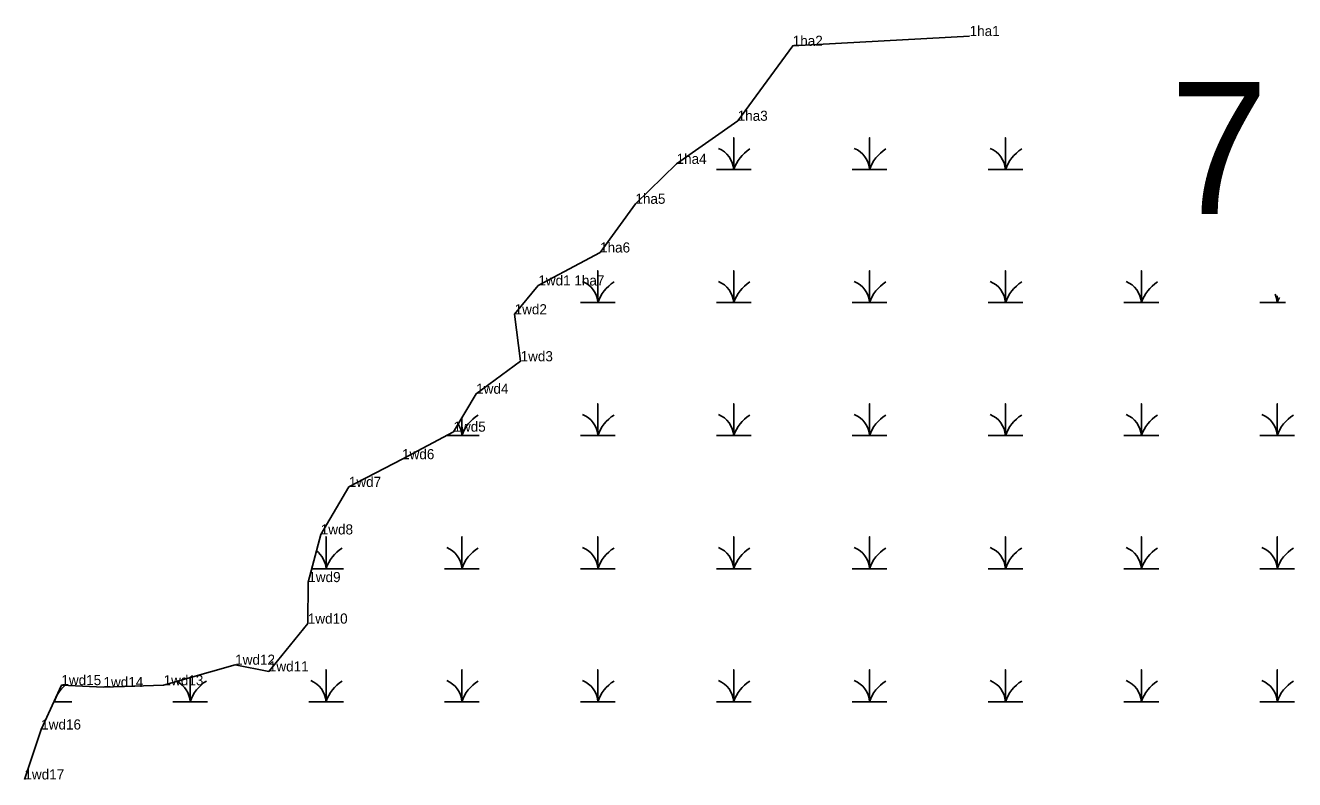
# Model space of a CAD drawing. Extents: x 2072529 to 2268796, y 436423 to 470406.
# Drawn here: x 2076164 to 2076792, y 467291 to 467665 of the extents above; entities that cross this region are included whole.
import ezdxf

# ---------------------------------------------------------------- set-up
doc = ezdxf.new("R2010")
doc.units = 0
for name, color, linetype in [('Default', 7, 'Continuous'), ('Exist Environmental Wetland Boundary', 7, 'Continuous'), ('Exist Environmental Wetland Boundary Cogo Comment', 7, 'Continuous'), ('Exist Hydro Swamp or Marsh', 7, 'Continuous'), ('Old_Level_20', 7, 'Continuous')]:
    doc.layers.add(name, color=color, linetype=linetype)

msp = doc.modelspace()

# ---------------------------------------------------------------- linework, layer by layer
at = {"layer": 'Exist Environmental Wetland Boundary'}
msp.add_lwpolyline([(2076163.46, 467291.5), (2076171.77, 467316.2), (2076181.75, 467338.15), (2076202.59, 467337.19), (2076232.34, 467338.07), (2076267.78, 467348.26), (2076284.44, 467344.92), (2076303.72, 467368.6), (2076303.96, 467389.13), (2076310.13, 467412.7), (2076324.03, 467436.21), (2076350.37, 467449.92), (2076375.8, 467463.53), (2076387.04, 467482.3), (2076409.04, 467498.37), (2076406.07, 467521.6), (2076417.81, 467535.86), (2076448.36, 467552.18), (2076465.85, 467576.27), (2076486.23, 467596.02), (2076516.47, 467617.33), (2076543.72, 467654.42), (2076631.28, 467659.26)], dxfattribs=at)
at = {"layer": 'Exist Hydro Swamp or Marsh'}
for points in [[(2076505.91, 467593.17), (2076514.51, 467593.17), (2076514.51, 467608.96), (2076514.51, 467593.17), (2076523.11, 467593.17)], [(2076573.16, 467593.17), (2076581.76, 467593.17), (2076581.76, 467608.96), (2076581.76, 467593.17), (2076590.36, 467593.17)], [(2076640.41, 467593.17), (2076649.01, 467593.17), (2076649.01, 467608.96), (2076649.01, 467593.17), (2076657.61, 467593.17)], [(2076438.66, 467527.37), (2076447.26, 467527.37), (2076447.26, 467543.16), (2076447.26, 467527.37), (2076455.86, 467527.37)], [(2076505.91, 467527.37), (2076514.51, 467527.37), (2076514.51, 467543.16), (2076514.51, 467527.37), (2076523.11, 467527.37)], [(2076573.16, 467527.37), (2076581.76, 467527.37), (2076581.76, 467543.16), (2076581.76, 467527.37), (2076590.36, 467527.37)], [(2076640.41, 467527.37), (2076649.01, 467527.37), (2076649.01, 467543.16), (2076649.01, 467527.37), (2076657.61, 467527.37)], [(2076707.66, 467527.37), (2076716.26, 467527.37), (2076716.26, 467543.16), (2076716.26, 467527.37), (2076724.86, 467527.37)], [(2076774.91, 467527.37), (2076783.51, 467527.37), (2076783.51, 467530.74)], [(2076783.51, 467530.74), (2076783.51, 467527.37), (2076787.65, 467527.37)], [(2076438.66, 467461.57), (2076447.26, 467461.57), (2076447.26, 467477.36), (2076447.26, 467461.57), (2076455.86, 467461.57)], [(2076505.91, 467461.57), (2076514.51, 467461.57), (2076514.51, 467477.36), (2076514.51, 467461.57), (2076523.11, 467461.57)], [(2076573.16, 467461.57), (2076581.76, 467461.57), (2076581.76, 467477.36), (2076581.76, 467461.57), (2076590.36, 467461.57)], [(2076640.41, 467461.57), (2076649.01, 467461.57), (2076649.01, 467477.36), (2076649.01, 467461.57), (2076657.61, 467461.57)], [(2076707.66, 467461.57), (2076716.26, 467461.57), (2076716.26, 467477.36), (2076716.26, 467461.57), (2076724.86, 467461.57)], [(2076774.91, 467461.57), (2076783.51, 467461.57), (2076783.51, 467477.36), (2076783.51, 467461.57), (2076792.11, 467461.57)], [(2076372.14, 467461.57), (2076380.01, 467461.57), (2076380.01, 467470.57)], [(2076380.01, 467470.57), (2076380.01, 467461.57), (2076388.61, 467461.57)], [(2076305.7, 467395.77), (2076312.76, 467395.77), (2076312.76, 467411.56), (2076312.76, 467395.77), (2076321.36, 467395.77)], [(2076371.41, 467395.77), (2076380.01, 467395.77), (2076380.01, 467411.56), (2076380.01, 467395.77), (2076388.61, 467395.77)], [(2076438.66, 467395.77), (2076447.26, 467395.77), (2076447.26, 467411.56), (2076447.26, 467395.77), (2076455.86, 467395.77)], [(2076505.91, 467395.77), (2076514.51, 467395.77), (2076514.51, 467411.56), (2076514.51, 467395.77), (2076523.11, 467395.77)], [(2076573.16, 467395.77), (2076581.76, 467395.77), (2076581.76, 467411.56), (2076581.76, 467395.77), (2076590.36, 467395.77)], [(2076640.41, 467395.77), (2076649.01, 467395.77), (2076649.01, 467411.56), (2076649.01, 467395.77), (2076657.61, 467395.77)], [(2076707.66, 467395.77), (2076716.26, 467395.77), (2076716.26, 467411.56), (2076716.26, 467395.77), (2076724.86, 467395.77)], [(2076774.91, 467395.77), (2076783.51, 467395.77), (2076783.51, 467411.56), (2076783.51, 467395.77), (2076792.11, 467395.77)], [(2076236.91, 467329.97), (2076245.51, 467329.97), (2076245.51, 467341.85)], [(2076245.51, 467341.85), (2076245.51, 467329.97), (2076254.11, 467329.97)], [(2076304.16, 467329.97), (2076312.76, 467329.97), (2076312.76, 467345.76), (2076312.76, 467329.97), (2076321.36, 467329.97)], [(2076371.41, 467329.97), (2076380.01, 467329.97), (2076380.01, 467345.76), (2076380.01, 467329.97), (2076388.61, 467329.97)], [(2076438.66, 467329.97), (2076447.26, 467329.97), (2076447.26, 467345.76), (2076447.26, 467329.97), (2076455.86, 467329.97)], [(2076505.91, 467329.97), (2076514.51, 467329.97), (2076514.51, 467345.76), (2076514.51, 467329.97), (2076523.11, 467329.97)], [(2076573.16, 467329.97), (2076581.76, 467329.97), (2076581.76, 467345.76), (2076581.76, 467329.97), (2076590.36, 467329.97)], [(2076640.41, 467329.97), (2076649.01, 467329.97), (2076649.01, 467345.76), (2076649.01, 467329.97), (2076657.61, 467329.97)], [(2076707.66, 467329.97), (2076716.26, 467329.97), (2076716.26, 467345.76), (2076716.26, 467329.97), (2076724.86, 467329.97)], [(2076774.91, 467329.97), (2076783.51, 467329.97), (2076783.51, 467345.76), (2076783.51, 467329.97), (2076792.11, 467329.97)], [(2076178.03, 467329.97), (2076178.26, 467329.97), (2076178.26, 467330.49)], [(2076178.26, 467330.49), (2076178.26, 467329.97), (2076186.86, 467329.97)]]:
    msp.add_lwpolyline(points, dxfattribs=at)
for centre, radius, start, end in [((2076502.25, 467592.29), 12.3, 4.14034, 67.53497), ((2076532.76, 467587.11), 19.22, 122.12745, 161.62219), ((2076569.5, 467592.29), 12.3, 4.14034, 67.53497), ((2076600.01, 467587.11), 19.22, 122.12745, 161.62219), ((2076636.75, 467592.29), 12.3, 4.14034, 67.53497), ((2076667.26, 467587.11), 19.22, 122.12745, 161.62219), ((2076435, 467526.49), 12.3, 4.14034, 67.53497), ((2076465.51, 467521.31), 19.22, 122.12745, 161.62219), ((2076502.25, 467526.49), 12.3, 4.14034, 67.53497), ((2076532.76, 467521.31), 19.22, 122.12745, 161.62219), ((2076569.5, 467526.49), 12.3, 4.14034, 67.53497), ((2076600.01, 467521.31), 19.22, 122.12745, 161.62219), ((2076636.75, 467526.49), 12.3, 4.14034, 67.53497), ((2076667.26, 467521.31), 19.22, 122.12745, 161.62219), ((2076704, 467526.49), 12.3, 4.14034, 67.53497), ((2076734.51, 467521.31), 19.22, 122.12745, 161.62219), ((2076771.25, 467526.49), 12.3, 4.14034, 24.68303), ((2076801.76, 467521.31), 19.22, 153.49693, 161.62219), ((2076435, 467460.69), 12.3, 4.14034, 67.53497), ((2076502.25, 467460.69), 12.3, 4.14034, 67.53497), ((2076569.5, 467460.69), 12.3, 4.14034, 67.53497), ((2076636.75, 467460.69), 12.3, 4.14034, 67.53497), ((2076704, 467460.69), 12.3, 4.14034, 67.53497), ((2076771.25, 467460.69), 12.3, 4.14034, 67.53497), ((2076367.75, 467460.69), 12.3, 4.14034, 32.81098), ((2076398.26, 467455.51), 19.22, 122.12745, 161.62219), ((2076465.51, 467455.51), 19.22, 122.12745, 161.62219), ((2076532.76, 467455.51), 19.22, 122.12745, 161.62219), ((2076600.01, 467455.51), 19.22, 122.12745, 161.62219), ((2076667.26, 467455.51), 19.22, 122.12745, 161.62219), ((2076734.51, 467455.51), 19.22, 122.12745, 161.62219), ((2076801.76, 467455.51), 19.22, 122.12745, 161.62219), ((2076300.5, 467394.89), 12.3, 4.14034, 52.31607), ((2076331.01, 467389.71), 19.22, 122.12745, 161.62219), ((2076367.75, 467394.89), 12.3, 4.14034, 67.53497), ((2076398.26, 467389.71), 19.22, 122.12745, 161.62219), ((2076435, 467394.89), 12.3, 4.14034, 67.53497), ((2076465.51, 467389.71), 19.22, 122.12745, 161.62219), ((2076502.25, 467394.89), 12.3, 4.14034, 67.53497), ((2076532.76, 467389.71), 19.22, 122.12745, 161.62219), ((2076569.5, 467394.89), 12.3, 4.14034, 67.53497), ((2076600.01, 467389.71), 19.22, 122.12745, 161.62219), ((2076636.75, 467394.89), 12.3, 4.14034, 67.53497), ((2076667.26, 467389.71), 19.22, 122.12745, 161.62219), ((2076704, 467394.89), 12.3, 4.14034, 67.53497), ((2076734.51, 467389.71), 19.22, 122.12745, 161.62219), ((2076771.25, 467394.89), 12.3, 4.14034, 67.53497), ((2076801.76, 467389.71), 19.22, 122.12745, 161.62219), ((2076233.25, 467329.09), 12.3, 4.14034, 62.26911), ((2076263.76, 467323.91), 19.22, 122.12745, 161.62219), ((2076300.5, 467329.09), 12.3, 4.14034, 67.53497), ((2076331.01, 467323.91), 19.22, 122.12745, 161.62219), ((2076367.75, 467329.09), 12.3, 4.14034, 67.53497), ((2076398.26, 467323.91), 19.22, 122.12745, 161.62219), ((2076435, 467329.09), 12.3, 4.14034, 67.53497), ((2076465.51, 467323.91), 19.22, 122.12745, 161.62219), ((2076502.25, 467329.09), 12.3, 4.14034, 67.53497), ((2076532.76, 467323.91), 19.22, 122.12745, 161.62219), ((2076569.5, 467329.09), 12.3, 4.14034, 67.53497), ((2076600.01, 467323.91), 19.22, 122.12745, 161.62219), ((2076636.75, 467329.09), 12.3, 4.14034, 67.53497), ((2076667.26, 467323.91), 19.22, 122.12745, 161.62219), ((2076704, 467329.09), 12.3, 4.14034, 67.53497), ((2076734.51, 467323.91), 19.22, 122.12745, 161.62219), ((2076771.25, 467329.09), 12.3, 4.14034, 67.53497), ((2076801.76, 467323.91), 19.22, 122.12745, 161.62219), ((2076196.51, 467323.91), 19.22, 132.59303, 161.62219), ((2076166, 467329.09), 12.3, 4.14034, 6.14798)]:
    msp.add_arc(centre, radius, start, end, dxfattribs=at)
at = {"layer": 'Old_Level_20'}
for p, q in [((2076543.72, 467654.42), (2076543.72, 467654.42)), ((2076631.05, 467659.49), (2076631.05, 467659.49)), ((2076516.47, 467617.33), (2076516.47, 467617.33)), ((2076486.23, 467596.02), (2076486.23, 467596.02)), ((2076465.85, 467576.27), (2076465.85, 467576.27)), ((2076448.36, 467552.18), (2076448.36, 467552.18)), ((2076417.81, 467535.86), (2076417.81, 467535.86)), ((2076406.07, 467521.6), (2076406.07, 467521.6)), ((2076409.04, 467498.37), (2076409.04, 467498.37)), ((2076387.04, 467482.3), (2076387.04, 467482.3)), ((2076375.8, 467463.53), (2076375.8, 467463.53)), ((2076350.37, 467449.92), (2076350.37, 467449.92)), ((2076324.03, 467436.21), (2076324.03, 467436.21)), ((2076310.13, 467412.7), (2076310.13, 467412.7)), ((2076303.96, 467389.13), (2076303.96, 467389.13)), ((2076303.72, 467368.6), (2076303.72, 467368.6)), ((2076267.78, 467348.26), (2076267.78, 467348.26)), ((2076284.44, 467344.92), (2076284.44, 467344.92)), ((2076181.75, 467338.15), (2076181.75, 467338.15)), ((2076202.59, 467337.19), (2076202.59, 467337.19)), ((2076232.34, 467338.07), (2076232.34, 467338.07)), ((2076171.77, 467316.2), (2076171.77, 467316.2))]:
    msp.add_line(p, q, dxfattribs=at)

# ---------------------------------------------------------------- texts
at = {"layer": 'Default'}
msp.add_text('7', height=65.34, dxfattribs=at).set_placement((2076730.47, 467571.16))
at = {"layer": 'Exist Environmental Wetland Boundary Cogo Comment'}
for s, p in [('1ha1', (2076631.28, 467659.26)), ('1ha2', (2076543.72, 467654.42)), ('1ha3', (2076516.47, 467617.33)), ('1ha4', (2076486.23, 467596.02)), ('1ha5', (2076465.85, 467576.27)), ('1ha6', (2076448.36, 467552.18)), ('1wd1 1ha7', (2076417.81, 467535.86)), ('1wd2', (2076406.07, 467521.6)), ('1wd3', (2076409.04, 467498.37)), ('1wd4', (2076387.04, 467482.3)), ('1wd5', (2076375.8, 467463.53)), ('1wd6', (2076350.37, 467449.92)), ('1wd7', (2076324.03, 467436.21)), ('1wd8', (2076310.13, 467412.7)), ('1wd9', (2076303.96, 467389.13)), ('1wd10', (2076303.72, 467368.6)), ('1wd12', (2076267.78, 467348.26)), ('1wd11', (2076284.44, 467344.92)), ('1wd15', (2076181.75, 467338.15)), ('1wd14', (2076202.59, 467337.19)), ('1wd13', (2076232.34, 467338.07)), ('1wd16', (2076171.77, 467316.2)), ('1wd17', (2076163.46, 467291.5))]:
    msp.add_text(s, height=5, dxfattribs=at).set_placement(p)

doc.saveas('drawing.dxf')
